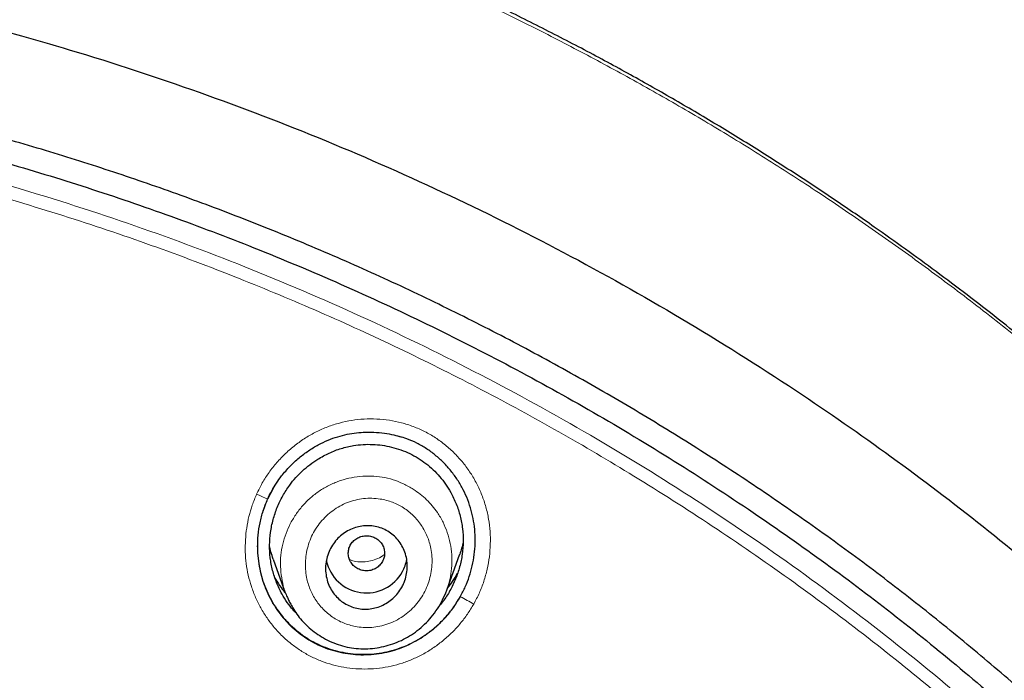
# Model space of a CAD drawing. Header units: millimetres. Extents: x 8 to 846, y 12 to 2113.
# Tile 488 of 515: x 495 to 516, y 1866 to 1880. Entities that reach past the tile are written whole.
import ezdxf

# ---------------------------------------------------------------- set-up
doc = ezdxf.new("R2010")
doc.units = ezdxf.units.MM

msp = doc.modelspace()

# ---------------------------------------------------------------- linework, layer by layer
at = {"color": 7, "linetype": 'Continuous', "lineweight": 30}
for p, q in [((500.254, 1870.026), (500.122, 1869.775)), ((504.067, 1867.767), (504.346, 1868.547)), ((500.244, 1868.454), (500.509, 1867.712)), ((500.522, 1867.696), (500.515, 1867.714))]:
    msp.add_line(p, q, dxfattribs=at)
at = {"color": 8, "linetype": 'Continuous', "lineweight": 0}
msp.add_line((500.122, 1869.775), (500.02, 1869.5), dxfattribs=at)
at = {"color": 8, "linetype": 'Continuous', "lineweight": 0, "flags": 128}
msp.add_lwpolyline([(500.122, 1869.775), (500.122, 1869.775), (500.112, 1869.779), (500.092, 1869.788), (500.063, 1869.802), (500.026, 1869.818), (499.981, 1869.838), (499.932, 1869.86), (499.879, 1869.884)], dxfattribs=at)
at = {"color": 7, "linetype": 'Continuous', "lineweight": 30}
for centre, radius, start, end in [((502.299, 1868.617), 0.908, 192.5332, 331.0601), ((502.348, 1868.583), 0.848, 331.4371, 350.6422)]:
    msp.add_arc(centre, radius, start, end, dxfattribs=at)
at = {"color": 8, "linetype": 'Continuous', "lineweight": 0}
msp.add_arc((500.133, 1859.638), 9.039, 59.9498, 62.0862, dxfattribs=at)
for points, knots in [([(418.074, 1827.918), (418.066, 1828.238), (418.047, 1828.984), (418.052, 1830.153), (418.083, 1831.425), (418.148, 1832.735), (418.246, 1834.081), (418.382, 1835.462), (418.554, 1836.84), (418.76, 1838.214), (419, 1839.582), (419.275, 1840.944), (419.575, 1842.263), (419.898, 1843.537), (420.24, 1844.767), (420.61, 1845.989), (421.009, 1847.204), (421.435, 1848.411), (421.904, 1849.644), (422.417, 1850.904), (422.977, 1852.187), (423.571, 1853.457), (424.196, 1854.712), (424.853, 1855.952), (425.541, 1857.177), (426.24, 1858.352), (426.946, 1859.477), (427.656, 1860.555), (428.391, 1861.618), (429.151, 1862.664), (429.934, 1863.695), (430.765, 1864.739), (431.647, 1865.795), (432.581, 1866.859), (433.542, 1867.901), (434.529, 1868.921), (435.542, 1869.917), (436.581, 1870.89), (437.614, 1871.811), (438.639, 1872.682), (439.653, 1873.507), (440.686, 1874.309), (441.737, 1875.089), (442.807, 1875.847), (443.926, 1876.604), (445.096, 1877.358), (446.32, 1878.105), (447.562, 1878.823), (448.821, 1879.513), (450.098, 1880.173), (451.392, 1880.804), (452.665, 1881.388), (453.915, 1881.928), (455.141, 1882.425), (456.378, 1882.897), (457.626, 1883.341), (458.884, 1883.759), (460.189, 1884.162), (461.543, 1884.547), (462.945, 1884.911), (464.355, 1885.243), (465.773, 1885.541), (467.199, 1885.808), (468.631, 1886.041), (470.028, 1886.237), (471.39, 1886.396), (472.716, 1886.523), (474.044, 1886.622), (475.374, 1886.693), (476.705, 1886.736), (478.078, 1886.751), (479.492, 1886.734), (480.944, 1886.683), (482.395, 1886.599), (483.843, 1886.481), (485.287, 1886.33), (486.727, 1886.146), (488.122, 1885.935), (489.472, 1885.7), (490.776, 1885.445), (492.074, 1885.162), (493.365, 1884.852), (494.649, 1884.515), (495.964, 1884.14), (497.307, 1883.723), (498.678, 1883.263), (500.036, 1882.772), (501.382, 1882.248), (502.714, 1881.694), (504.031, 1881.108), (505.297, 1880.51), (506.511, 1879.901), (507.676, 1879.286), (508.826, 1878.646), (509.961, 1877.982), (511.08, 1877.294), (512.217, 1876.56), (513.368, 1875.78), (514.532, 1874.95), (515.674, 1874.093), (516.795, 1873.21), (517.892, 1872.301), (518.967, 1871.366), (519.989, 1870.433), (520.958, 1869.505), (521.878, 1868.583), (522.776, 1867.642), (523.652, 1866.683), (524.505, 1865.704), (525.36, 1864.678), (526.215, 1863.602), (527.066, 1862.476), (527.888, 1861.33), (528.682, 1860.166), (529.445, 1858.983), (530.179, 1857.783), (530.863, 1856.601), (531.5, 1855.437), (532.091, 1854.295), (532.656, 1853.141), (533.194, 1851.974), (533.704, 1850.797), (534.201, 1849.573), (534.682, 1848.302), (535.143, 1846.985), (535.571, 1845.657), (535.964, 1844.321), (536.325, 1842.976), (536.651, 1841.623), (536.935, 1840.302), (537.179, 1839.012), (537.388, 1837.756), (537.568, 1836.496), (537.718, 1835.232), (537.839, 1833.966), (537.933, 1832.658), (537.998, 1831.31), (538.028, 1829.922), (538.028, 1828.751), (538.005, 1828.042), (537.997, 1827.797)], [0, 0, 0, 0, 0.005252, 0.012201, 0.019149, 0.026096, 0.033674, 0.04125, 0.048826, 0.056401, 0.063977, 0.071552, 0.079127, 0.086071, 0.093015, 0.09996, 0.106905, 0.113851, 0.120799, 0.128379, 0.13596, 0.14354, 0.151118, 0.158695, 0.166272, 0.173848, 0.180792, 0.187736, 0.19468, 0.201624, 0.208568, 0.215513, 0.223089, 0.230666, 0.238244, 0.245823, 0.253404, 0.260985, 0.268564, 0.275511, 0.282457, 0.289402, 0.296347, 0.303291, 0.310235, 0.31781, 0.325386, 0.332961, 0.340537, 0.348114, 0.355691, 0.363269, 0.370217, 0.377167, 0.384116, 0.391064, 0.398011, 0.404957, 0.412534, 0.42011, 0.427686, 0.435261, 0.442837, 0.450412, 0.457988, 0.464933, 0.471879, 0.478825, 0.485772, 0.49272, 0.49967, 0.507251, 0.51483, 0.522408, 0.529986, 0.537562, 0.545138, 0.552714, 0.559658, 0.566603, 0.573547, 0.580492, 0.587437, 0.594382, 0.60196, 0.609538, 0.617118, 0.624699, 0.63228, 0.639859, 0.647436, 0.654382, 0.661327, 0.668271, 0.675216, 0.68216, 0.689104, 0.696679, 0.704255, 0.711831, 0.719408, 0.726986, 0.734564, 0.742145, 0.749094, 0.756043, 0.76299, 0.769936, 0.776881, 0.783826, 0.791402, 0.798978, 0.806553, 0.814128, 0.821704, 0.829279, 0.836855, 0.843801, 0.850747, 0.857694, 0.864643, 0.871592, 0.878541, 0.886119, 0.893697, 0.901273, 0.908849, 0.916425, 0.924, 0.931575, 0.938519, 0.945463, 0.952407, 0.959352, 0.966297, 0.973243, 0.980821, 0.988401, 0.995982, 1, 1, 1, 1]), ([(421.507, 1824.421), (421.52, 1825.319), (421.546, 1827.111), (421.758, 1829.786), (422.096, 1832.439), (422.569, 1835.071), (423.175, 1837.68), (423.915, 1840.266), (424.789, 1842.822), (425.79, 1845.332), (426.915, 1847.784), (428.159, 1850.17), (429.523, 1852.493), (431.005, 1854.754), (432.604, 1856.95), (434.317, 1859.073), (436.134, 1861.109), (438.046, 1863.05), (440.049, 1864.892), (442.142, 1866.636), (444.326, 1868.282), (446.598, 1869.828), (448.952, 1871.269), (451.372, 1872.595), (453.848, 1873.801), (456.376, 1874.885), (458.955, 1875.846), (461.586, 1876.686), (464.267, 1877.404), (466.986, 1877.994), (469.726, 1878.455), (472.475, 1878.785), (475.232, 1878.983), (477.997, 1879.051), (480.768, 1878.987), (483.543, 1878.79), (486.309, 1878.46), (489.049, 1878.002), (491.753, 1877.417), (494.419, 1876.708), (497.046, 1875.873), (499.636, 1874.911), (502.182, 1873.822), (504.671, 1872.612), (507.09, 1871.289), (509.43, 1869.858), (511.692, 1868.323), (513.876, 1866.682), (515.981, 1864.933), (517.999, 1863.08), (519.921, 1861.132), (521.736, 1859.1), (523.44, 1856.991), (525.034, 1854.808), (526.517, 1852.551), (527.89, 1850.218), (529.145, 1847.816), (530.277, 1845.357), (531.278, 1842.855), (532.146, 1840.317), (532.884, 1837.744), (533.493, 1835.135), (533.971, 1832.491), (534.314, 1829.818), (534.531, 1827.124), (534.558, 1825.322), (534.572, 1824.421)], [0, 0, 0, 0, 0.015712, 0.031331, 0.046897, 0.062447, 0.078018, 0.093647, 0.109364, 0.125068, 0.140678, 0.156238, 0.171786, 0.187361, 0.20301, 0.218729, 0.234412, 0.250011, 0.265566, 0.281113, 0.296691, 0.312337, 0.328056, 0.343741, 0.359332, 0.374883, 0.390432, 0.406015, 0.421689, 0.437408, 0.453066, 0.468652, 0.484201, 0.499753, 0.515345, 0.531016, 0.546736, 0.5624, 0.57798, 0.593531, 0.609088, 0.62469, 0.640388, 0.656108, 0.671748, 0.687324, 0.702876, 0.718439, 0.734052, 0.749753, 0.765462, 0.781092, 0.796672, 0.812229, 0.827796, 0.843417, 0.85913, 0.874841, 0.89046, 0.906024, 0.921572, 0.937142, 0.95278, 0.96849, 0.98424, 1, 1, 1, 1]), ([(534.349, 1824.347), (534.342, 1825.015), (534.327, 1826.349), (534.208, 1828.347), (534.018, 1830.34), (533.749, 1832.329), (533.405, 1834.309), (532.996, 1836.235), (532.527, 1838.102), (532.005, 1839.91), (531.419, 1841.696), (530.769, 1843.463), (530.042, 1845.239), (529.236, 1847.023), (528.346, 1848.809), (527.386, 1850.566), (526.357, 1852.293), (525.259, 1853.989), (524.121, 1855.615), (522.95, 1857.167), (521.753, 1858.646), (520.504, 1860.082), (519.205, 1861.475), (517.829, 1862.851), (516.374, 1864.205), (514.838, 1865.533), (513.25, 1866.807), (511.609, 1868.028), (509.922, 1869.191), (508.228, 1870.271), (506.538, 1871.269), (504.851, 1872.189), (503.132, 1873.052), (501.382, 1873.857), (499.566, 1874.62), (497.685, 1875.335), (495.74, 1875.994), (493.769, 1876.585), (491.771, 1877.107), (489.751, 1877.559), (487.755, 1877.932), (485.792, 1878.23), (483.863, 1878.457), (481.93, 1878.62), (479.991, 1878.718), (478.01, 1878.751), (475.99, 1878.716), (473.934, 1878.607), (471.883, 1878.425), (469.838, 1878.17), (467.798, 1877.841), (465.805, 1877.449), (463.866, 1876.998), (461.988, 1876.493), (460.132, 1875.928), (458.301, 1875.301), (456.457, 1874.599), (454.606, 1873.82), (452.753, 1872.961), (450.935, 1872.037), (449.152, 1871.049), (447.402, 1869.995), (445.718, 1868.899), (444.105, 1867.766), (442.568, 1866.605), (441.077, 1865.397), (439.633, 1864.141), (438.206, 1862.811), (436.803, 1861.407), (435.428, 1859.925), (434.112, 1858.396), (432.852, 1856.82), (431.65, 1855.195), (430.528, 1853.558), (429.487, 1851.917), (428.529, 1850.279), (427.631, 1848.615), (426.796, 1846.924), (426.004, 1845.166), (425.261, 1843.343), (424.574, 1841.455), (423.959, 1839.547), (423.418, 1837.619), (422.951, 1835.672), (422.565, 1833.747), (422.256, 1831.849), (422.02, 1829.983), (421.854, 1828.11), (421.749, 1826.231), (421.736, 1824.976), (421.73, 1824.347)], [0, 0, 0, 0, 0.011718, 0.023422, 0.035131, 0.046861, 0.058633, 0.070374, 0.081376, 0.092351, 0.103314, 0.114278, 0.125258, 0.136845, 0.148439, 0.160058, 0.171716, 0.183431, 0.19516, 0.206169, 0.21715, 0.228117, 0.239082, 0.250059, 0.261698, 0.273343, 0.285009, 0.296711, 0.308463, 0.320158, 0.331114, 0.342058, 0.353001, 0.363957, 0.374937, 0.386579, 0.398224, 0.409886, 0.42158, 0.43332, 0.445046, 0.456045, 0.467022, 0.477988, 0.488955, 0.499937, 0.511584, 0.523217, 0.534851, 0.5465, 0.558178, 0.569924, 0.580979, 0.591996, 0.602988, 0.613967, 0.624945, 0.636586, 0.648202, 0.659808, 0.671417, 0.683046, 0.69478, 0.705845, 0.716869, 0.727865, 0.738844, 0.74982, 0.761474, 0.77311, 0.784742, 0.796386, 0.808059, 0.819799, 0.830845, 0.841849, 0.852823, 0.863782, 0.874741, 0.886479, 0.898182, 0.909866, 0.921548, 0.933247, 0.944959, 0.955973, 0.966969, 0.977962, 0.988967, 1, 1, 1, 1]), ([(499.879, 1869.884), (499.919, 1869.967), (499.999, 1870.133), (500.15, 1870.366), (500.321, 1870.584), (500.515, 1870.785), (500.726, 1870.967), (500.952, 1871.127), (501.191, 1871.262), (501.443, 1871.372), (501.704, 1871.457), (501.973, 1871.514), (502.247, 1871.543), (502.524, 1871.544), (502.801, 1871.517), (503.071, 1871.462), (503.331, 1871.379), (503.581, 1871.268), (503.818, 1871.131), (504.039, 1870.97), (504.243, 1870.785), (504.428, 1870.578), (504.592, 1870.354), (504.731, 1870.116), (504.844, 1869.865), (504.931, 1869.604), (504.992, 1869.335), (505.025, 1869.062), (505.03, 1868.785), (505.008, 1868.506), (504.961, 1868.231), (504.887, 1867.965), (504.789, 1867.706), (504.703, 1867.544), (504.659, 1867.462)], [0, 0, 0, 0, 0.031269, 0.06237, 0.093613, 0.1253, 0.15688, 0.188017, 0.219017, 0.250193, 0.281373, 0.312361, 0.343494, 0.375103, 0.406864, 0.438033, 0.468958, 0.499992, 0.531112, 0.562088, 0.593269, 0.625, 0.656532, 0.687659, 0.718713, 0.750026, 0.781104, 0.812087, 0.843293, 0.875032, 0.906594, 0.937738, 0.96877, 1, 1, 1, 1]), ([(500.44, 1867.981), (500.428, 1868.063), (500.402, 1868.227), (500.403, 1868.476), (500.435, 1868.723), (500.5, 1868.962), (500.595, 1869.191), (500.718, 1869.407), (500.865, 1869.606), (501.036, 1869.784), (501.229, 1869.94), (501.441, 1870.068), (501.668, 1870.168), (501.907, 1870.239), (502.152, 1870.28), (502.399, 1870.289), (502.645, 1870.265), (502.885, 1870.207), (503.115, 1870.116), (503.315, 1870.006), (503.483, 1869.886), (503.623, 1869.764), (503.75, 1869.628), (503.875, 1869.464), (503.988, 1869.268), (504.083, 1869.04), (504.147, 1868.801), (504.18, 1868.556), (504.183, 1868.309), (504.152, 1868.065), (504.109, 1867.881), (504.069, 1867.784), (504.06, 1867.763)], [0, 0, 0, 0, 0.035644, 0.07122, 0.106686, 0.142063, 0.177401, 0.212702, 0.24794, 0.283085, 0.31814, 0.353322, 0.388692, 0.424156, 0.459592, 0.494889, 0.529997, 0.565214, 0.600657, 0.636248, 0.662978, 0.689683, 0.716333, 0.742919, 0.778303, 0.813689, 0.849078, 0.884435, 0.919711, 0.954887, 0.990056, 1, 1, 1, 1]), ([(504.659, 1867.462), (504.615, 1867.388), (504.525, 1867.239), (504.367, 1867.033), (504.191, 1866.841), (503.996, 1866.664), (503.786, 1866.505), (503.564, 1866.366), (503.331, 1866.251), (503.089, 1866.159), (502.84, 1866.091), (502.584, 1866.047), (502.325, 1866.028), (502.064, 1866.035), (501.803, 1866.065), (501.549, 1866.121), (501.305, 1866.201), (501.07, 1866.306), (500.847, 1866.434), (500.637, 1866.584), (500.442, 1866.756), (500.264, 1866.947), (500.105, 1867.154), (499.967, 1867.374), (499.852, 1867.607), (499.76, 1867.849), (499.691, 1868.099), (499.646, 1868.354), (499.626, 1868.615), (499.63, 1868.877), (499.657, 1869.138), (499.707, 1869.394), (499.779, 1869.644), (499.846, 1869.804), (499.879, 1869.884)], [0, 0, 0, 0, 0.031225, 0.062275, 0.093413, 0.124899, 0.156807, 0.188147, 0.219201, 0.250255, 0.281468, 0.312509, 0.343675, 0.375258, 0.407121, 0.43836, 0.469281, 0.5002, 0.531337, 0.56234, 0.59352, 0.625184, 0.656661, 0.687795, 0.718877, 0.7502, 0.781213, 0.812194, 0.843429, 0.875193, 0.906627, 0.937732, 0.968769, 1, 1, 1, 1]), ([(500.978, 1868.051), (500.988, 1868.007), (501.009, 1867.916), (501.056, 1867.786), (501.116, 1867.661), (501.188, 1867.542), (501.271, 1867.43), (501.365, 1867.328), (501.467, 1867.236), (501.578, 1867.156), (501.696, 1867.088), (501.822, 1867.032), (501.954, 1866.99), (502.105, 1866.958), (502.274, 1866.942), (502.459, 1866.949), (502.64, 1866.981), (502.815, 1867.036), (502.982, 1867.115), (503.139, 1867.216), (503.282, 1867.336), (503.409, 1867.471), (503.518, 1867.621), (503.606, 1867.783), (503.674, 1867.956), (503.719, 1868.137), (503.743, 1868.323), (503.743, 1868.508), (503.721, 1868.676), (503.684, 1868.825), (503.638, 1868.955), (503.578, 1869.08), (503.506, 1869.199), (503.423, 1869.31), (503.33, 1869.413), (503.227, 1869.505), (503.115, 1869.586), (502.997, 1869.654), (502.871, 1869.709), (502.739, 1869.751), (502.588, 1869.783), (502.418, 1869.798), (502.234, 1869.791), (502.053, 1869.759), (501.878, 1869.704), (501.71, 1869.625), (501.554, 1869.524), (501.411, 1869.405), (501.284, 1869.269), (501.176, 1869.119), (501.087, 1868.957), (501.02, 1868.785), (500.975, 1868.604), (500.952, 1868.419), (500.95, 1868.234), (500.969, 1868.112), (500.978, 1868.051)], [0, 0, 0, 0, 0.015507, 0.031239, 0.046808, 0.062453, 0.078414, 0.094045, 0.109502, 0.124946, 0.140483, 0.155963, 0.171559, 0.187438, 0.208436, 0.229159, 0.249973, 0.270534, 0.291249, 0.312484, 0.333275, 0.354264, 0.374972, 0.395744, 0.416471, 0.437493, 0.458582, 0.479352, 0.500142, 0.51571, 0.53121, 0.546802, 0.562643, 0.578239, 0.593873, 0.609637, 0.625108, 0.640605, 0.656069, 0.671669, 0.687576, 0.708606, 0.729321, 0.750088, 0.770727, 0.791436, 0.812579, 0.833512, 0.854236, 0.875081, 0.895741, 0.916445, 0.937535, 0.958321, 0.979267, 1, 1, 1, 1]), ([(499.904, 1868.771), (499.902, 1868.727), (499.899, 1868.606), (499.916, 1868.408), (499.954, 1868.179), (500.014, 1867.956), (500.097, 1867.741), (500.2, 1867.534), (500.323, 1867.338), (500.463, 1867.154), (500.621, 1866.984), (500.793, 1866.831), (500.979, 1866.696), (501.177, 1866.581), (501.387, 1866.488), (501.605, 1866.418), (501.83, 1866.369), (502.059, 1866.342), (502.29, 1866.337), (502.52, 1866.355), (502.749, 1866.394), (502.972, 1866.456), (503.188, 1866.54), (503.395, 1866.645), (503.592, 1866.769), (503.797, 1866.926), (504.003, 1867.123), (504.203, 1867.361), (504.311, 1867.537), (504.365, 1867.626)], [0, 0, 0, 0, 0.020453, 0.056862, 0.093101, 0.129143, 0.165174, 0.20136, 0.237656, 0.273998, 0.310317, 0.346551, 0.382662, 0.41864, 0.454597, 0.490654, 0.526829, 0.563107, 0.599462, 0.635857, 0.672264, 0.708669, 0.74506, 0.781458, 0.817891, 0.85436, 0.902987, 0.95156, 1, 1, 1, 1]), ([(502.692, 1868.558), (502.679, 1868.547), (502.624, 1868.502), (502.509, 1868.447), (502.351, 1868.399), (502.188, 1868.387), (502.043, 1868.401), (501.958, 1868.432), (501.925, 1868.445)], [0, 0, 0, 0, 0.060877, 0.264831, 0.467267, 0.669116, 0.869832, 1, 1, 1, 1]), ([(500.515, 1867.714), (500.511, 1867.723), (500.475, 1867.809), (500.457, 1867.9), (500.44, 1867.981)], [0, 0, 0, 0, 0.105726, 1, 1, 1, 1])]:
    msp.add_open_spline(points, degree=3, knots=knots, dxfattribs=at)
at = {"color": 7, "linetype": 'Continuous', "lineweight": 30}
for points, knots in [([(538, 1827.773), (538.001, 1827.791), (538.002, 1827.835), (538.004, 1827.906), (538.006, 1827.988), (538.008, 1828.101), (538.011, 1828.254), (538.015, 1828.455), (538.017, 1828.683), (538.02, 1828.937), (538.021, 1829.217), (538.021, 1829.526), (538.019, 1829.864), (538.014, 1830.232), (538.007, 1830.62), (537.996, 1831.029), (537.982, 1831.456), (537.963, 1831.907), (537.94, 1832.376), (537.9, 1833.055), (537.836, 1833.939), (537.735, 1835.032), (537.61, 1836.137), (537.463, 1837.243), (537.292, 1838.348), (537.099, 1839.453), (536.881, 1840.567), (536.637, 1841.691), (536.366, 1842.823), (536.068, 1843.964), (535.731, 1845.151), (535.35, 1846.383), (534.921, 1847.661), (534.456, 1848.945), (533.952, 1850.234), (533.499, 1851.312), (533.116, 1852.179), (532.819, 1852.828), (532.52, 1853.459), (532.222, 1854.068), (531.928, 1854.653), (531.637, 1855.215), (531.341, 1855.771), (531.042, 1856.319), (530.739, 1856.859), (530.445, 1857.372), (530.159, 1857.858), (529.882, 1858.319), (529.615, 1858.754), (529.358, 1859.163), (529.113, 1859.548), (528.88, 1859.908), (528.661, 1860.241), (528.455, 1860.549), (528.263, 1860.832), (528.085, 1861.092), (527.925, 1861.323), (527.783, 1861.525), (527.662, 1861.697), (527.559, 1861.842), (527.479, 1861.954), (527.415, 1862.043), (527.359, 1862.121), (527.295, 1862.21), (527.211, 1862.325), (527.106, 1862.469), (526.976, 1862.645), (526.827, 1862.847), (526.657, 1863.074), (526.466, 1863.326), (526.265, 1863.588), (526.056, 1863.857), (525.84, 1864.132), (525.608, 1864.424), (525.359, 1864.733), (525.092, 1865.059), (524.811, 1865.397), (524.355, 1865.938), (523.723, 1866.665), (522.891, 1867.583), (522.032, 1868.491), (521.146, 1869.387), (520.259, 1870.246), (519.371, 1871.071), (518.484, 1871.861), (517.661, 1872.565), (516.904, 1873.19), (516.215, 1873.742), (515.529, 1874.274), (514.848, 1874.787), (514.167, 1875.286), (513.43, 1875.809), (512.625, 1876.363), (511.744, 1876.946), (510.831, 1877.527), (509.886, 1878.105), (508.916, 1878.674), (507.919, 1879.234), (506.897, 1879.783), (505.842, 1880.323), (504.768, 1880.847), (503.677, 1881.353), (502.567, 1881.841), (501.427, 1882.315), (500.256, 1882.775), (499.055, 1883.218), (497.847, 1883.634), (496.634, 1884.024), (495.419, 1884.388), (494.176, 1884.733), (492.908, 1885.056), (491.653, 1885.348), (490.414, 1885.61), (489.194, 1885.842), (487.953, 1886.054), (486.702, 1886.241), (485.452, 1886.402), (484.217, 1886.537), (482.961, 1886.649), (481.685, 1886.737), (480.391, 1886.799), (479.121, 1886.833), (477.876, 1886.843), (476.65, 1886.827), (475.442, 1886.788), (474.255, 1886.728), (473.096, 1886.646), (471.964, 1886.546), (470.862, 1886.429), (469.787, 1886.296), (468.708, 1886.143), (467.627, 1885.971), (466.545, 1885.779), (465.498, 1885.575), (464.485, 1885.36), (463.56, 1885.148), (462.717, 1884.941), (461.953, 1884.744), (461.213, 1884.543), (460.497, 1884.339), (459.801, 1884.132), (459.124, 1883.921), (458.449, 1883.704), (457.765, 1883.474), (457.058, 1883.227), (456.329, 1882.963), (455.569, 1882.676), (454.779, 1882.365), (453.96, 1882.03), (453.119, 1881.67), (452.258, 1881.287), (451.377, 1880.878), (450.478, 1880.443), (449.588, 1879.994), (448.707, 1879.531), (447.838, 1879.056), (446.957, 1878.556), (446.064, 1878.029), (445.16, 1877.474), (444.224, 1876.876), (443.258, 1876.234), (442.263, 1875.542), (441.261, 1874.815), (440.381, 1874.148), (439.623, 1873.553), (438.986, 1873.038), (438.348, 1872.507), (437.714, 1871.964), (437.093, 1871.417), (436.495, 1870.875), (435.923, 1870.343), (435.378, 1869.821), (434.858, 1869.311), (434.366, 1868.816), (433.901, 1868.337), (433.461, 1867.874), (433.044, 1867.425), (432.629, 1866.97), (432.219, 1866.509), (431.816, 1866.046), (431.439, 1865.605), (431.088, 1865.185), (430.764, 1864.791), (430.467, 1864.422), (430.194, 1864.079), (429.943, 1863.759), (429.718, 1863.466), (429.516, 1863.201), (429.336, 1862.963), (429.176, 1862.748), (429.034, 1862.556), (428.917, 1862.397), (428.823, 1862.267), (428.747, 1862.163), (428.679, 1862.069), (428.615, 1861.979), (428.546, 1861.883), (428.466, 1861.77), (428.369, 1861.633), (428.256, 1861.473), (428.127, 1861.288), (427.984, 1861.081), (427.826, 1860.851), (427.655, 1860.599), (427.47, 1860.322), (427.249, 1859.989), (426.996, 1859.599), (426.713, 1859.156), (426.425, 1858.695), (426.132, 1858.216), (425.836, 1857.721), (425.537, 1857.209), (425.195, 1856.609), (424.813, 1855.917), (424.391, 1855.126), (423.968, 1854.3), (423.566, 1853.48), (423.183, 1852.67), (422.822, 1851.871), (422.464, 1851.045), (422.111, 1850.193), (421.766, 1849.319), (421.431, 1848.424), (421.105, 1847.508), (420.788, 1846.566), (420.482, 1845.597), (420.187, 1844.601), (419.905, 1843.579), (419.638, 1842.531), (419.406, 1841.538), (419.207, 1840.618), (419.042, 1839.787), (418.893, 1838.98), (418.754, 1838.158), (418.626, 1837.325), (418.511, 1836.484), (418.412, 1835.676), (418.329, 1834.902), (418.26, 1834.167), (418.203, 1833.47), (418.158, 1832.811), (418.123, 1832.186), (418.096, 1831.592), (418.076, 1831.029), (418.063, 1830.497), (418.055, 1830.002), (418.052, 1829.541), (418.052, 1829.119), (418.055, 1828.734), (418.061, 1828.386), (418.067, 1828.072), (418.073, 1827.874), (418.076, 1827.781)], [0, 0, 0, 0, 0.000286, 0.000693, 0.0011, 0.001586, 0.002471, 0.003539, 0.004789, 0.006132, 0.007637, 0.009305, 0.011135, 0.013127, 0.015282, 0.017462, 0.019787, 0.022256, 0.024847, 0.027466, 0.033367, 0.039348, 0.045407, 0.051547, 0.057576, 0.06368, 0.069859, 0.076113, 0.082442, 0.088847, 0.095327, 0.102542, 0.109849, 0.117247, 0.124738, 0.132321, 0.136217, 0.140106, 0.143883, 0.147538, 0.151072, 0.154484, 0.157774, 0.161253, 0.164584, 0.167769, 0.170807, 0.173698, 0.176442, 0.17904, 0.18149, 0.183794, 0.18595, 0.187925, 0.189759, 0.191451, 0.193001, 0.194284, 0.195425, 0.196381, 0.197152, 0.197648, 0.198127, 0.198707, 0.19941, 0.200408, 0.20158, 0.202926, 0.204446, 0.206141, 0.20801, 0.209751, 0.21162, 0.213617, 0.215742, 0.217996, 0.220375, 0.222791, 0.229356, 0.235809, 0.242651, 0.249362, 0.255943, 0.262391, 0.268707, 0.274889, 0.279654, 0.284337, 0.288938, 0.293457, 0.297895, 0.302347, 0.307808, 0.313397, 0.319114, 0.324959, 0.330933, 0.336924, 0.343039, 0.349279, 0.355642, 0.361895, 0.368264, 0.37475, 0.381351, 0.388066, 0.394895, 0.401438, 0.408082, 0.414827, 0.421674, 0.428623, 0.435029, 0.441518, 0.448093, 0.454743, 0.461334, 0.467815, 0.474188, 0.481072, 0.487826, 0.494449, 0.500941, 0.507301, 0.513639, 0.519838, 0.525899, 0.531823, 0.537609, 0.543257, 0.548769, 0.554673, 0.560411, 0.565984, 0.571391, 0.576633, 0.580874, 0.585001, 0.589013, 0.59291, 0.596693, 0.600415, 0.604054, 0.607836, 0.61176, 0.615827, 0.620037, 0.624536, 0.629187, 0.633988, 0.638941, 0.644045, 0.649301, 0.654708, 0.659798, 0.665015, 0.67036, 0.675832, 0.681433, 0.687161, 0.693426, 0.699838, 0.706396, 0.713101, 0.71739, 0.721738, 0.726143, 0.730607, 0.73504, 0.739336, 0.743493, 0.747511, 0.751391, 0.755131, 0.758669, 0.762073, 0.765343, 0.768479, 0.77194, 0.775222, 0.778324, 0.781247, 0.783991, 0.786512, 0.788859, 0.791034, 0.793036, 0.794792, 0.796389, 0.797828, 0.799108, 0.800229, 0.800999, 0.801686, 0.802305, 0.802864, 0.803461, 0.804203, 0.805101, 0.806153, 0.80736, 0.808722, 0.810211, 0.811848, 0.813635, 0.815571, 0.818292, 0.821125, 0.824049, 0.827063, 0.830167, 0.833361, 0.836644, 0.841307, 0.84614, 0.851144, 0.856318, 0.860926, 0.865661, 0.870525, 0.875514, 0.88063, 0.885778, 0.891047, 0.896439, 0.901953, 0.907588, 0.913346, 0.919226, 0.925229, 0.929977, 0.934588, 0.939053, 0.943372, 0.948188, 0.952809, 0.957234, 0.961465, 0.9655, 0.969274, 0.972859, 0.976257, 0.979466, 0.98254, 0.985418, 0.988102, 0.99059, 0.992883, 0.994945, 0.996818, 0.998503, 1, 1, 1, 1]), ([(478.038, 1882.285), (478.896, 1882.275), (480.611, 1882.254), (483.18, 1882.085), (485.738, 1881.818), (488.282, 1881.442), (490.807, 1880.962), (493.308, 1880.377), (495.918, 1879.65), (498.626, 1878.762), (501.417, 1877.692), (504.148, 1876.485), (506.812, 1875.146), (509.403, 1873.68), (511.795, 1872.166), (513.995, 1870.628), (516.013, 1869.085), (517.96, 1867.459), (519.833, 1865.754), (521.626, 1863.97), (523.337, 1862.114), (524.964, 1860.187), (526.503, 1858.195), (527.952, 1856.14), (529.308, 1854.028), (530.57, 1851.861), (531.733, 1849.644), (532.795, 1847.379), (533.808, 1844.944), (534.747, 1842.335), (535.589, 1839.551), (536.286, 1836.73), (536.835, 1833.878), (537.236, 1831.004), (537.475, 1828.251), (537.574, 1825.629), (537.556, 1823.143), (537.425, 1820.66), (537.184, 1818.185), (536.832, 1815.723), (536.371, 1813.277), (535.802, 1810.852), (535.125, 1808.454), (534.342, 1806.086), (533.454, 1803.752), (532.461, 1801.459), (531.365, 1799.21), (530.17, 1797.008), (528.806, 1794.739), (527.256, 1792.418), (525.504, 1790.062), (523.633, 1787.794), (521.644, 1785.621), (519.55, 1783.541), (518.065, 1782.245), (517.323, 1781.597)], [0, 0, 0, 0, 0.017859, 0.035717, 0.053574, 0.07143, 0.089287, 0.107143, 0.125, 0.145832, 0.166666, 0.1875, 0.208333, 0.229166, 0.249999, 0.267856, 0.285713, 0.303571, 0.321429, 0.339287, 0.357144, 0.375001, 0.392858, 0.410715, 0.428572, 0.446429, 0.464286, 0.482143, 0.500002, 0.520835, 0.541668, 0.562501, 0.583334, 0.604167, 0.624999, 0.642856, 0.660713, 0.678571, 0.696428, 0.714286, 0.732144, 0.750003, 0.76786, 0.785718, 0.803575, 0.821433, 0.839289, 0.857146, 0.875003, 0.895835, 0.916668, 0.9375, 0.958333, 0.979167, 1, 1, 1, 1]), ([(478.038, 1768.871), (478.645, 1768.876), (479.858, 1768.887), (481.674, 1768.973), (483.484, 1769.11), (485.288, 1769.304), (487.085, 1769.552), (488.872, 1769.856), (490.596, 1770.202), (492.255, 1770.586), (493.851, 1771.003), (495.432, 1771.463), (496.998, 1771.967), (498.55, 1772.514), (500.137, 1773.124), (501.754, 1773.8), (503.395, 1774.546), (505.006, 1775.34), (506.589, 1776.181), (508.142, 1777.071), (509.668, 1778.008), (511.124, 1778.965), (512.509, 1779.937), (513.823, 1780.915), (515.105, 1781.929), (516.356, 1782.978), (517.576, 1784.061), (518.798, 1785.211), (520.018, 1786.429), (521.228, 1787.717), (522.396, 1789.041), (523.52, 1790.401), (524.602, 1791.797), (525.642, 1793.23), (526.612, 1794.657), (527.511, 1796.072), (528.34, 1797.464), (529.125, 1798.876), (529.867, 1800.307), (530.564, 1801.756), (531.236, 1803.267), (531.878, 1804.839), (532.485, 1806.474), (533.038, 1808.126), (533.538, 1809.796), (533.984, 1811.484), (534.378, 1813.192), (534.708, 1814.867), (534.979, 1816.504), (535.193, 1818.095), (535.36, 1819.688), (535.478, 1821.283), (535.549, 1822.881), (535.572, 1824.526), (535.543, 1826.217), (535.456, 1827.953), (535.312, 1829.687), (535.111, 1831.419), (534.854, 1833.15), (534.54, 1834.877), (534.181, 1836.547), (533.783, 1838.155), (533.353, 1839.7), (532.878, 1841.229), (532.357, 1842.742), (531.792, 1844.24), (531.191, 1845.699), (530.557, 1847.12), (529.893, 1848.502), (529.189, 1849.867), (528.444, 1851.215), (527.66, 1852.546), (526.836, 1853.859), (525.975, 1855.15), (525.065, 1856.436), (524.109, 1857.711), (523.102, 1858.975), (522.06, 1860.21), (520.981, 1861.414), (519.866, 1862.589), (518.733, 1863.715), (517.585, 1864.793), (516.424, 1865.825), (515.232, 1866.827), (514.01, 1867.798), (512.756, 1868.74), (511.472, 1869.65), (510.162, 1870.527), (508.812, 1871.379), (507.422, 1872.204), (505.991, 1873.001), (504.537, 1873.757), (503.062, 1874.472), (501.565, 1875.145), (500.072, 1875.767), (498.584, 1876.339), (497.105, 1876.862), (495.61, 1877.347), (494.098, 1877.792), (492.57, 1878.197), (491.026, 1878.564), (489.47, 1878.889), (487.883, 1879.179), (486.269, 1879.428), (484.628, 1879.635), (482.984, 1879.797), (481.338, 1879.912), (479.689, 1879.983), (478.588, 1879.992), (478.038, 1879.997)], [0, 0, 0, 0, 0.010081, 0.020137, 0.030179, 0.040216, 0.050257, 0.060311, 0.070335, 0.079491, 0.088633, 0.097767, 0.1069, 0.116039, 0.125192, 0.135253, 0.145282, 0.155288, 0.16528, 0.175267, 0.185259, 0.195301, 0.204496, 0.213673, 0.222839, 0.232002, 0.241168, 0.250345, 0.260322, 0.270285, 0.280246, 0.290212, 0.300194, 0.310203, 0.320293, 0.329526, 0.338727, 0.347904, 0.357065, 0.366218, 0.375372, 0.385323, 0.395264, 0.405207, 0.415162, 0.425139, 0.435149, 0.445226, 0.454443, 0.463632, 0.472801, 0.481959, 0.491116, 0.500279, 0.510233, 0.520184, 0.530144, 0.540125, 0.550137, 0.560192, 0.570258, 0.579448, 0.588609, 0.59775, 0.60688, 0.616007, 0.625139, 0.633867, 0.642594, 0.651329, 0.660077, 0.668845, 0.677642, 0.686473, 0.695244, 0.704395, 0.713529, 0.722653, 0.731774, 0.740899, 0.750037, 0.758756, 0.767483, 0.776222, 0.78498, 0.793764, 0.802579, 0.811433, 0.820208, 0.829363, 0.838502, 0.847632, 0.856762, 0.865897, 0.875044, 0.883755, 0.89247, 0.901196, 0.909939, 0.918704, 0.927499, 0.936329, 0.945126, 0.954305, 0.963462, 0.972602, 0.981734, 0.990864, 1, 1, 1, 1]), ([(421.006, 1824.397), (421.013, 1825.071), (421.027, 1826.416), (421.146, 1828.43), (421.335, 1830.436), (421.603, 1832.436), (421.946, 1834.428), (422.356, 1836.371), (422.829, 1838.261), (423.358, 1840.096), (423.952, 1841.912), (424.613, 1843.711), (425.35, 1845.519), (426.167, 1847.331), (427.066, 1849.141), (428.035, 1850.92), (429.073, 1852.668), (430.181, 1854.384), (431.331, 1856.03), (432.518, 1857.605), (433.734, 1859.108), (435.003, 1860.568), (436.326, 1861.987), (437.722, 1863.383), (439.194, 1864.754), (440.741, 1866.093), (442.342, 1867.379), (443.994, 1868.611), (445.698, 1869.787), (447.412, 1870.883), (449.13, 1871.899), (450.846, 1872.836), (452.595, 1873.716), (454.377, 1874.537), (456.218, 1875.311), (458.12, 1876.033), (460.081, 1876.699), (462.072, 1877.296), (464.092, 1877.824), (466.139, 1878.282), (468.163, 1878.662), (470.156, 1878.966), (472.111, 1879.199), (474.07, 1879.365), (476.032, 1879.466), (478.039, 1879.501), (480.089, 1879.466), (482.179, 1879.356), (484.263, 1879.171), (486.342, 1878.912), (488.412, 1878.579), (490.428, 1878.182), (492.385, 1877.727), (494.279, 1877.219), (496.149, 1876.649), (497.996, 1876.018), (499.862, 1875.309), (501.743, 1874.519), (503.633, 1873.644), (505.485, 1872.703), (507.302, 1871.696), (509.082, 1870.624), (510.788, 1869.512), (512.418, 1868.366), (513.97, 1867.194), (515.475, 1865.974), (516.933, 1864.707), (518.376, 1863.362), (519.798, 1861.939), (521.193, 1860.436), (522.529, 1858.885), (523.806, 1857.287), (525.025, 1855.641), (526.161, 1853.983), (527.216, 1852.319), (528.188, 1850.659), (529.098, 1848.97), (529.946, 1847.253), (530.747, 1845.475), (531.496, 1843.637), (532.186, 1841.74), (532.805, 1839.82), (533.35, 1837.877), (533.824, 1835.907), (534.218, 1833.953), (534.534, 1832.022), (534.775, 1830.122), (534.946, 1828.218), (535.053, 1826.309), (535.067, 1825.035), (535.073, 1824.397)], [0, 0, 0, 0, 0.011674, 0.023319, 0.034953, 0.046594, 0.058259, 0.069953, 0.080961, 0.091959, 0.102962, 0.113984, 0.125039, 0.136637, 0.148231, 0.159838, 0.171475, 0.183157, 0.194877, 0.205905, 0.216918, 0.22793, 0.238954, 0.250002, 0.261585, 0.273174, 0.284784, 0.296429, 0.308126, 0.319837, 0.330846, 0.341843, 0.352841, 0.363852, 0.374887, 0.386465, 0.398061, 0.409688, 0.421363, 0.433098, 0.444853, 0.455881, 0.466873, 0.477842, 0.4888, 0.499758, 0.511447, 0.523122, 0.534797, 0.546486, 0.558206, 0.569931, 0.580933, 0.591898, 0.602839, 0.613767, 0.624694, 0.636409, 0.648098, 0.659775, 0.671455, 0.683154, 0.694888, 0.705917, 0.716904, 0.727863, 0.738806, 0.749745, 0.761427, 0.773085, 0.784734, 0.79639, 0.808067, 0.819807, 0.830858, 0.841874, 0.852868, 0.863854, 0.874847, 0.886477, 0.898088, 0.909698, 0.921323, 0.932981, 0.944738, 0.955821, 0.966873, 0.97791, 0.988948, 1, 1, 1, 1]), ([(500.121, 1869.775), (500.151, 1869.836), (500.208, 1869.957), (500.313, 1870.127), (500.444, 1870.311), (500.609, 1870.5), (500.809, 1870.686), (501.018, 1870.844), (501.232, 1870.974), (501.448, 1871.076), (501.662, 1871.153), (501.872, 1871.206), (502.077, 1871.239), (502.273, 1871.253), (502.478, 1871.252), (502.688, 1871.233), (502.89, 1871.197), (503.012, 1871.161), (503.066, 1871.145)], [0, 0, 0, 0, 0.056882, 0.112627, 0.167197, 0.246712, 0.323276, 0.396724, 0.466955, 0.533942, 0.597839, 0.658994, 0.717386, 0.772954, 0.825638, 0.891312, 0.951725, 1, 1, 1, 1]), ([(504.365, 1867.626), (504.403, 1867.698), (504.479, 1867.842), (504.567, 1868.071), (504.633, 1868.309), (504.675, 1868.553), (504.695, 1868.8), (504.691, 1869.047), (504.662, 1869.29), (504.609, 1869.529), (504.533, 1869.762), (504.432, 1869.985), (504.309, 1870.197), (504.163, 1870.397), (503.998, 1870.582), (503.816, 1870.747), (503.62, 1870.891), (503.409, 1871.011), (503.21, 1871.101), (503.078, 1871.14), (503.024, 1871.156)], [0, 0, 0, 0, 0.056332, 0.112397, 0.168749, 0.225931, 0.283255, 0.339711, 0.395854, 0.452252, 0.508669, 0.564784, 0.621209, 0.678544, 0.7362, 0.792699, 0.848669, 0.904759, 0.961038, 1, 1, 1, 1]), ([(500.754, 1867.259), (500.73, 1867.283), (500.657, 1867.357), (500.551, 1867.499), (500.425, 1867.699), (500.313, 1867.935), (500.225, 1868.203), (500.173, 1868.481), (500.158, 1868.762), (500.18, 1869.045), (500.237, 1869.324), (500.327, 1869.594), (500.45, 1869.85), (500.59, 1870.068), (500.739, 1870.25), (500.887, 1870.401), (501.05, 1870.537), (501.245, 1870.672), (501.475, 1870.795), (501.739, 1870.899), (501.922, 1870.936), (502.014, 1870.955)], [0, 0, 0, 0, 0.021407, 0.06587, 0.111291, 0.170406, 0.229966, 0.28891, 0.347774, 0.406678, 0.466594, 0.526437, 0.585332, 0.644226, 0.688725, 0.732891, 0.777131, 0.821846, 0.882035, 0.941075, 1, 1, 1, 1]), ([(502.014, 1870.955), (502.083, 1870.964), (502.223, 1870.983), (502.434, 1870.984), (502.645, 1870.965), (502.853, 1870.924), (503.056, 1870.863), (503.252, 1870.782), (503.436, 1870.682), (503.608, 1870.563), (503.768, 1870.427), (503.913, 1870.275), (504.042, 1870.107), (504.167, 1869.906), (504.28, 1869.672), (504.367, 1869.403), (504.418, 1869.125), (504.433, 1868.843), (504.411, 1868.56), (504.355, 1868.282), (504.264, 1868.013), (504.141, 1867.757), (504.012, 1867.552), (503.918, 1867.44), (503.884, 1867.4)], [0, 0, 0, 0, 0.040173, 0.080854, 0.121247, 0.161604, 0.202712, 0.243072, 0.28311, 0.323262, 0.363442, 0.403513, 0.443896, 0.485006, 0.539161, 0.592735, 0.646661, 0.700167, 0.754336, 0.808277, 0.862038, 0.916222, 0.969784, 1, 1, 1, 1]), ([(499.901, 1868.721), (499.903, 1868.808), (499.908, 1868.987), (499.951, 1869.254), (500.018, 1869.521), (500.087, 1869.691), (500.121, 1869.775)], [0, 0, 0, 0, 0.240708, 0.49453, 0.747863, 1, 1, 1, 1]), ([(503.143, 1867.982), (503.131, 1867.951), (503.106, 1867.888), (503.049, 1867.782), (502.967, 1867.67), (502.856, 1867.561), (502.73, 1867.473), (502.594, 1867.407), (502.45, 1867.365), (502.303, 1867.347), (502.156, 1867.354), (502.012, 1867.385), (501.875, 1867.441), (501.747, 1867.52), (501.635, 1867.622), (501.54, 1867.743), (501.466, 1867.88), (501.417, 1868.03), (501.394, 1868.188), (501.398, 1868.349), (501.429, 1868.506), (501.486, 1868.656), (501.566, 1868.793), (501.666, 1868.914), (501.783, 1869.015), (501.913, 1869.096), (502.053, 1869.152), (502.198, 1869.185), (502.346, 1869.194), (502.493, 1869.178), (502.634, 1869.136), (502.768, 1869.072), (502.89, 1868.984), (502.997, 1868.875), (503.084, 1868.748), (503.149, 1868.605), (503.188, 1868.452), (503.201, 1868.294), (503.188, 1868.135), (503.158, 1868.033), (503.143, 1867.982)], [0, 0, 0, 0, 0.017723, 0.035446, 0.062718, 0.089988, 0.116528, 0.143065, 0.169015, 0.194961, 0.220696, 0.246429, 0.272425, 0.29842, 0.325065, 0.351712, 0.379119, 0.40653, 0.43445, 0.462374, 0.490316, 0.51826, 0.545744, 0.573226, 0.599993, 0.626757, 0.652857, 0.678955, 0.704704, 0.730451, 0.756314, 0.782176, 0.808592, 0.83501, 0.862191, 0.889376, 0.917042, 0.94471, 0.972354, 1, 1, 1, 1]), ([(502.651, 1868.402), (502.664, 1868.433), (502.692, 1868.495), (502.7, 1868.598), (502.683, 1868.698), (502.638, 1868.79), (502.571, 1868.869), (502.485, 1868.928), (502.385, 1868.963), (502.28, 1868.972), (502.176, 1868.955), (502.08, 1868.912), (501.999, 1868.847), (501.938, 1868.763), (501.902, 1868.668), (501.893, 1868.566), (501.91, 1868.465), (501.955, 1868.373), (502.022, 1868.295), (502.108, 1868.236), (502.208, 1868.201), (502.313, 1868.192), (502.417, 1868.208), (502.512, 1868.252), (502.595, 1868.316), (502.632, 1868.374), (502.651, 1868.402)], [0, 0, 0, 0, 0.041659, 0.083341, 0.125, 0.166659, 0.208341, 0.25, 0.291659, 0.333341, 0.375, 0.416659, 0.458341, 0.5, 0.541659, 0.583341, 0.625, 0.666659, 0.708341, 0.75, 0.791659, 0.833341, 0.875, 0.916659, 0.958341, 1, 1, 1, 1]), ([(499.901, 1868.731), (499.9, 1868.702), (499.898, 1868.597), (499.915, 1868.415), (499.954, 1868.189), (500.015, 1867.967), (500.097, 1867.752), (500.2, 1867.546), (500.322, 1867.351), (500.464, 1867.167), (500.622, 1866.998), (500.795, 1866.845), (500.981, 1866.712), (501.18, 1866.599), (501.388, 1866.506), (501.606, 1866.435), (501.831, 1866.386), (502.061, 1866.358), (502.293, 1866.353), (502.522, 1866.369), (502.749, 1866.408), (502.97, 1866.468), (503.185, 1866.55), (503.391, 1866.652), (503.588, 1866.775), (503.795, 1866.932), (504.003, 1867.127), (504.204, 1867.363), (504.311, 1867.538), (504.365, 1867.626)], [0, 0, 0, 0, 0.013557, 0.050091, 0.08631, 0.122549, 0.159132, 0.195462, 0.231885, 0.268743, 0.30591, 0.34242, 0.378636, 0.414925, 0.451226, 0.487437, 0.523922, 0.561038, 0.597891, 0.634309, 0.67063, 0.707196, 0.743397, 0.779654, 0.816308, 0.853688, 0.902807, 0.951335, 1, 1, 1, 1]), ([(500.246, 1868.454), (500.227, 1868.506), (500.193, 1868.602), (500.174, 1868.702), (500.165, 1868.748)], [0, 0, 0, 0, 0.541925, 1, 1, 1, 1]), ([(504.426, 1868.828), (504.406, 1868.738), (504.385, 1868.642), (504.347, 1868.553), (504.345, 1868.547)], [0, 0, 0, 0, 0.940412, 1, 1, 1, 1]), ([(500.285, 1868.039), (500.288, 1868.033), (500.326, 1867.958), (500.404, 1867.842), (500.487, 1867.739), (500.522, 1867.696)], [0, 0, 0, 0, 0.049291, 0.600146, 1, 1, 1, 1]), ([(504.084, 1867.816), (504.122, 1867.862), (504.205, 1867.964), (504.268, 1868.08), (504.302, 1868.143)], [0, 0, 0, 0, 0.452995, 1, 1, 1, 1]), ([(500.517, 1867.703), (500.524, 1867.685), (500.539, 1867.645), (500.575, 1867.569), (500.619, 1867.48), (500.681, 1867.366), (500.765, 1867.236), (500.875, 1867.098), (501.003, 1866.968), (501.149, 1866.847), (501.31, 1866.738), (501.487, 1866.643), (501.675, 1866.567), (501.871, 1866.512), (502.072, 1866.481), (502.276, 1866.474), (502.48, 1866.488), (502.681, 1866.525), (502.878, 1866.582), (503.068, 1866.66), (503.25, 1866.758), (503.421, 1866.876), (503.582, 1867.016), (503.73, 1867.176), (503.863, 1867.356), (503.979, 1867.553), (504.036, 1867.696), (504.066, 1867.768)], [0, 0, 0, 0, 0.015114, 0.032945, 0.054246, 0.079504, 0.116286, 0.15433, 0.193794, 0.234627, 0.276738, 0.32, 0.364074, 0.408026, 0.451729, 0.495503, 0.539444, 0.583495, 0.627579, 0.671613, 0.715583, 0.760237, 0.805906, 0.852676, 0.9006, 0.949704, 1, 1, 1, 1])]:
    msp.add_open_spline(points, degree=3, knots=knots, dxfattribs=at)

doc.saveas('drawing.dxf')
